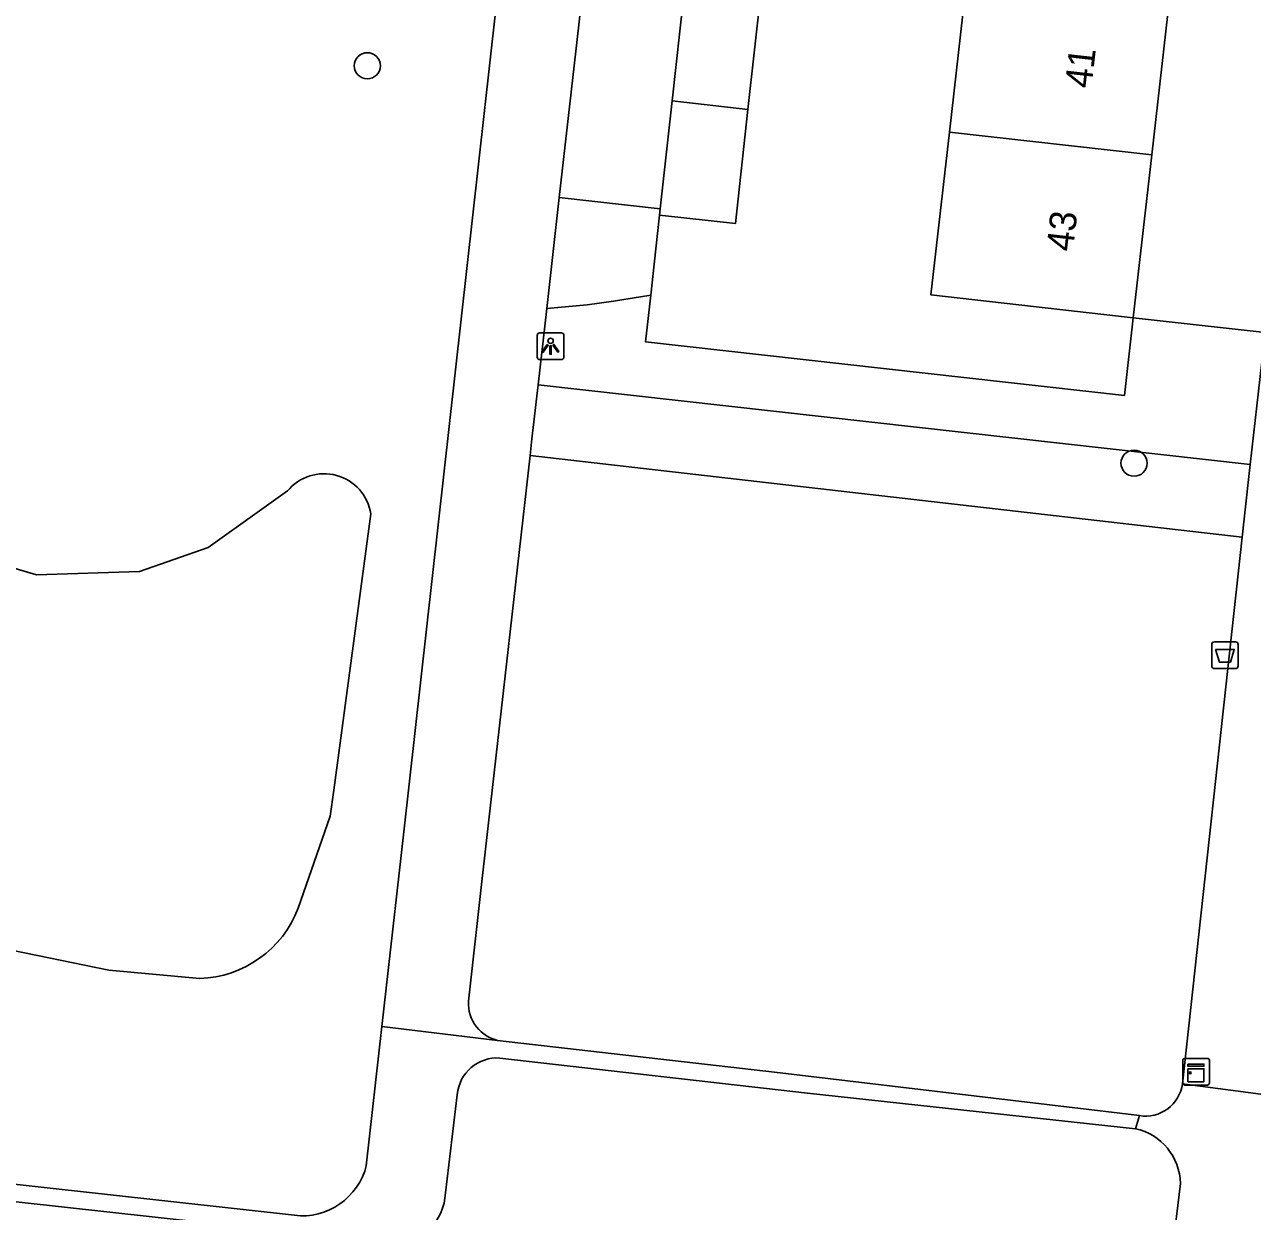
# Model space of a CAD drawing. Extents: x 161928 to 163055, y 386475 to 387428.
# Drawn here: x 162412.74 to 162458.65, y 387076.65 to 387121.02 of the extents above; entities that cross this region are included whole.
import ezdxf

# ---------------------------------------------------------------- set-up
doc = ezdxf.new("R2010")
doc.units = 0
for name, color, linetype in [('IMGEO_Afvalbak', 7, 'Continuous'), ('IMGEO_Boom', 7, 'Continuous'), ('IMGEO_Groenvoorziening', 7, 'Continuous'), ('IMGEO_Kast', 7, 'Continuous'), ('IMGEO_Lichtpunt', 7, 'Continuous'), ('IMGEO_Pand', 7, 'Continuous'), ('IMGEO_Pand_nummerreeks', 7, 'Continuous'), ('IMGEO_Rijbaan_lokaal_open', 7, 'Continuous'), ('IMGEO_Voetpad_open', 7, 'Continuous')]:
    doc.layers.add(name, color=color, linetype=linetype)

msp = doc.modelspace()

# ---------------------------------------------------------------- linework, layer by layer
at = {"layer": 'IMGEO_Afvalbak'}
for p, q in [((162457.221, 387097.945), (162458.011, 387097.945)), ((162458.011, 387097.945), (162457.221, 387097.945)), ((162457.121, 387097.045), (162457.121, 387097.845)), ((162457.121, 387097.845), (162457.121, 387097.045)), ((162458.111, 387097.845), (162458.111, 387097.045)), ((162458.111, 387097.045), (162458.111, 387097.845)), ((162458.011, 387096.945), (162457.221, 387096.945)), ((162457.221, 387096.945), (162458.011, 387096.945))]:
    msp.add_line(p, q, dxfattribs=at)
msp.add_lwpolyline([(162457.264, 387097.659), (162457.968, 387097.659), (162457.819, 387097.189), (162457.413, 387097.189), (162457.264, 387097.659)], dxfattribs=at)
for centre, start, end in [((162457.221, 387097.845), 90, 180), ((162457.221, 387097.845), 90, 180), ((162458.011, 387097.845), 0, 90), ((162458.011, 387097.845), 360, 90), ((162457.221, 387097.045), 180, 270), ((162457.221, 387097.045), 180, 270), ((162458.011, 387097.045), 270, 0), ((162458.011, 387097.045), 270, 0)]:
    msp.add_arc(centre, 0.1, start, end, dxfattribs=at)
at = {"layer": 'IMGEO_Boom'}
for centre in [(162425.556, 387119.48), (162454.22, 387104.623)]:
    msp.add_circle(centre, 0.489, dxfattribs=at)
at = {"layer": 'IMGEO_Groenvoorziening'}
for points in [[(162436.151, 387110.903), (162435.956, 387109.158), (162453.867, 387107.155), (162454.192, 387110.057)], [(162459.115, 387109.512), (162454.192, 387110.057)], [(162419.292, 387085.356), (162415.898, 387085.668), (162402.362, 387088.442), (162402.11, 387089.013), (162399.394, 387099.043), (162400.783, 387107.447), (162401.037, 387108.986), (162408.536, 387102.589), (162411.116, 387101.056), (162413.185, 387100.443), (162417.045, 387100.568), (162419.612, 387101.473)], [(162431.94, 387107.551), (162458.562, 387104.573)], [(162431.642, 387104.911), (162458.258, 387101.86)], [(162419.612, 387101.473), (162422.571, 387103.585)], [(162425.687, 387102.728), (162424.3, 387092.402), (162424.169, 387091.428), (162422.97, 387087.981)]]:
    msp.add_lwpolyline(points, dxfattribs=at)
for centre, radius, start, end in [((162423.937, 387102.457), 1.771, 8.7966, 140.4474), ((162419.161, 387089.429), 4.075, 271.8476, 339.1835)]:
    msp.add_arc(centre, radius, start, end, dxfattribs=at)
at = {"layer": 'IMGEO_Kast'}
for p, q in [((162456.112, 387082.368), (162456.953, 387082.368)), ((162456.953, 387082.368), (162456.112, 387082.368)), ((162457.037, 387082.293), (162457.037, 387081.452)), ((162457.037, 387081.452), (162457.037, 387082.293)), ((162456.037, 387081.443), (162456.037, 387082.284)), ((162456.037, 387082.284), (162456.037, 387081.443)), ((162456.962, 387081.368), (162456.121, 387081.368)), ((162456.121, 387081.368), (162456.962, 387081.368))]:
    msp.add_line(p, q, dxfattribs=at)
for points in [[(162456.232, 387082.158), (162456.832, 387082.158), (162456.832, 387082.073), (162456.232, 387082.073), (162456.232, 387082.158)], [(162456.232, 387081.983), (162456.832, 387081.983), (162456.832, 387081.494), (162456.232, 387081.494), (162456.232, 387081.983)]]:
    msp.add_lwpolyline(points, dxfattribs=at)
msp.add_circle((162456.316, 387081.832), 0.0377, dxfattribs=at)
for centre, start, end in [((162456.115, 387082.29), 92.4484, 184.2845), ((162456.115, 387082.29), 92.4484, 184.2845), ((162456.959, 387082.29), 2.4484, 94.2845), ((162456.959, 387082.29), 2.4484, 94.2845), ((162456.115, 387081.446), 182.4484, 274.2845), ((162456.115, 387081.446), 182.4484, 274.2845), ((162456.959, 387081.446), 272.4484, 4.2845), ((162456.959, 387081.446), 272.4484, 4.2845)]:
    msp.add_arc(centre, 0.0779, start, end, dxfattribs=at)
at = {"layer": 'IMGEO_Lichtpunt'}
for p, q in [((162431.907, 387109.399), (162431.907, 387108.592)), ((162431.907, 387109.399), (162431.907, 387108.592)), ((162432.809, 387109.494), (162432.001, 387109.494)), ((162432.809, 387109.494), (162432.001, 387109.494)), ((162432.903, 387108.592), (162432.903, 387109.399)), ((162432.903, 387108.592), (162432.903, 387109.399)), ((162432.001, 387108.498), (162432.809, 387108.498)), ((162432.001, 387108.498), (162432.809, 387108.498))]:
    msp.add_line(p, q, dxfattribs=at)
for points in [[(162432.281, 387109.063), (162432.32, 387109.035), (162432.132, 387108.773), (162432.094, 387108.8), (162432.281, 387109.063)], [(162432.383, 387109.015), (162432.43, 387109.015), (162432.43, 387108.693), (162432.383, 387108.693), (162432.383, 387109.015)], [(162432.493, 387109.035), (162432.531, 387109.062), (162432.718, 387108.8), (162432.679, 387108.772), (162432.493, 387109.035)]]:
    msp.add_lwpolyline(points, dxfattribs=at)
msp.add_circle((162432.406, 387109.197), 0.0994, dxfattribs=at)
for centre, start, end in [((162432.001, 387109.399), 90, 180), ((162432.001, 387109.399), 90, 180), ((162432.809, 387109.399), 0, 90), ((162432.809, 387109.399), 0, 90), ((162432.001, 387108.592), 180, 270), ((162432.001, 387108.592), 180, 270), ((162432.809, 387108.592), 270, 0), ((162432.809, 387108.592), 270, 360)]:
    msp.add_arc(centre, 0.0946, start, end, dxfattribs=at)
at = {"layer": 'IMGEO_Pand'}
for points in [[(162447.317, 387117.004), (162447.991, 387122.966)], [(162437.415, 387122.409), (162440.256, 387122.094), (162439.786, 387117.848)], [(162436.946, 387118.169), (162437.385, 387122.14)], [(162454.881, 387116.149), (162455.556, 387122.111)], [(162436.5, 387114.134), (162436.946, 387118.169)], [(162439.786, 387117.848), (162436.946, 387118.169)], [(162439.786, 387117.848), (162439.314, 387113.58), (162436.473, 387113.894)], [(162454.192, 387110.057), (162446.628, 387110.913), (162447.317, 387117.004)], [(162454.881, 387116.149), (162447.317, 387117.004)], [(162454.192, 387110.057), (162454.881, 387116.149)], [(162436.473, 387113.894), (162436.5, 387114.134)]]:
    msp.add_lwpolyline(points, dxfattribs=at)
at = {"layer": 'IMGEO_Rijbaan_lokaal_open'}
msp.add_lwpolyline([(162335.367, 387085.487), (162341.591, 387084.818), (162426.317, 387075.479), (162426.496, 387075.466)], dxfattribs=at)
at = {"layer": 'IMGEO_Voetpad_open'}
for points in [[(162433.637, 387122.563), (162432.733, 387114.56)], [(162426.103, 387083.568), (162426.906, 387090.734), (162430.366, 387121.595)], [(162432.733, 387114.56), (162432.264, 387110.412)], [(162436.5, 387114.134), (162432.733, 387114.56)], [(162436.473, 387113.894), (162436.281, 387112.06), (162436.151, 387110.903)], [(162436.151, 387110.903), (162434.764, 387110.679), (162433.774, 387110.548), (162432.264, 387110.412)], [(162432.264, 387110.412), (162431.94, 387107.551)], [(162458.562, 387104.573), (162459.115, 387109.512)], [(162431.94, 387107.551), (162431.712, 387105.531), (162431.642, 387104.911)], [(162431.642, 387104.911), (162429.828, 387088.865), (162429.335, 387084.503), (162429.334, 387084.375), (162429.345, 387084.248), (162429.367, 387084.123), (162429.4, 387083.999), (162429.444, 387083.88), (162429.498, 387083.764), (162429.563, 387083.654), (162429.637, 387083.551), (162429.72, 387083.454), (162429.812, 387083.365), (162429.911, 387083.285), (162430.017, 387083.213), (162430.128, 387083.152), (162430.245, 387083.1), (162430.366, 387083.06), (162430.426, 387083.044)], [(162458.562, 387104.573), (162458.335, 387102.543), (162458.258, 387101.86)], [(162458.258, 387101.86), (162456.029, 387081.416)], [(162395.988, 387079.477), (162423.057, 387076.482), (162423.28, 387076.488), (162423.501, 387076.513), (162423.72, 387076.559), (162423.933, 387076.623), (162424.14, 387076.707), (162424.338, 387076.808), (162424.527, 387076.927), (162424.704, 387077.062), (162424.869, 387077.213), (162425.019, 387077.378), (162425.154, 387077.555), (162425.273, 387077.744), (162425.374, 387077.942), (162425.457, 387078.149), (162425.518, 387078.348), (162426.103, 387083.568)], [(162430.426, 387083.044), (162426.103, 387083.568)], [(162454.424, 387080.229), (162440.781, 387081.858), (162430.426, 387083.044)], [(162430.515, 387082.384), (162442.008, 387081.073), (162454.275, 387079.741)], [(162459.14, 387081.013), (162456.029, 387081.416)], [(162428.473, 387077.345), (162428.917, 387081.013)], [(162454.424, 387080.229), (162454.275, 387079.741)], [(162455.95, 387077.696), (162455.327, 387072.552), (162455.299, 387072.312)]]:
    msp.add_lwpolyline(points, dxfattribs=at)
for centre, radius, start, end in [((162430.415, 387080.884), 1.503, 86.1818, 175.0739), ((162454.646, 387081.607), 1.396, 260.8357, 352.1349), ((162453.817, 387077.657), 2.134, 1.0467, 77.5931), ((162426.544, 387077.395), 1.93, 268.5738, 358.5144)]:
    msp.add_arc(centre, radius, start, end, dxfattribs=at)

# ---------------------------------------------------------------- texts
at = {"layer": 'IMGEO_Pand_nummerreeks'}
for s, p in [('41', (162452.624, 387118.614)), ('43', (162451.934, 387112.513))]:
    msp.add_text(s, height=1, rotation=83.5459, dxfattribs=at).set_placement(p)

doc.saveas('drawing.dxf')
